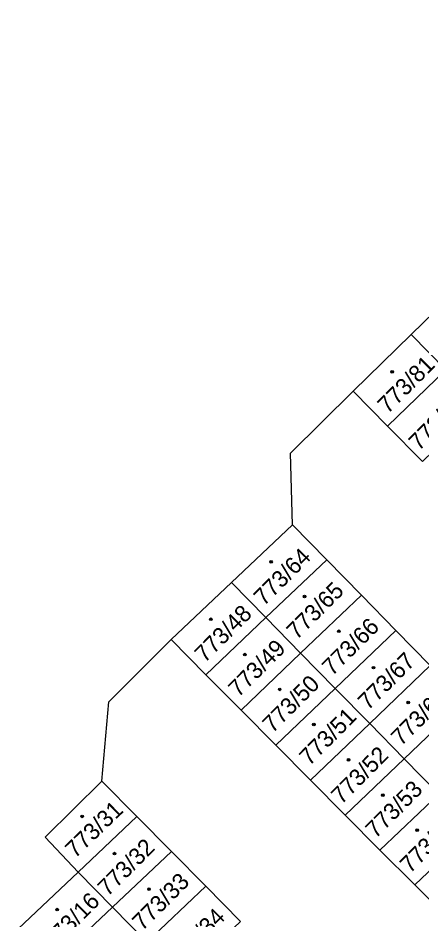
# Model space of a CAD drawing. Extents: x -598233 to -596890, y -1157848 to -1156431.
# Drawn here: x -597198.5 to -597170.9, y -1157052.2 to -1156990.7 of the extents above; entities that cross this region are included whole.
import ezdxf

# ---------------------------------------------------------------- set-up
doc = ezdxf.new("R2010")
doc.units = 0
for name, color, linetype in [('Level 1', 7, 'Continuous'), ('Level 4', 7, 'Continuous'), ('Level 5', 7, 'Continuous'), ('Level 60', 7, 'Continuous'), ('Vrstva 60', 7, 'Continuous')]:
    doc.layers.add(name, color=color, linetype=linetype)

msp = doc.modelspace()

# ---------------------------------------------------------------- linework, layer by layer
at = {"layer": 'Level 1'}
for points in [[(-597171.66, -1157012.24), (-597167.64, -1157008.32)], [(-597175.62, -1157016.11), (-597171.66, -1157012.24)], [(-597169.3, -1157014.64), (-597171.66, -1157012.24)], [(-597173.26, -1157018.49), (-597169.3, -1157014.64)], [(-597179.75, -1157025.22), (-597179.88, -1157020.33), (-597175.62, -1157016.11)], [(-597175.62, -1157016.11), (-597173.26, -1157018.49)], [(-597173.26, -1157018.49), (-597170.89, -1157020.89)], [(-597183.91, -1157029.16), (-597179.75, -1157025.22)], [(-597179.75, -1157025.22), (-597177.41, -1157027.61)], [(-597177.41, -1157027.61), (-597181.56, -1157031.55)], [(-597177.41, -1157027.61), (-597175.05, -1157030.02)], [(-597188.02, -1157033.05), (-597183.91, -1157029.16)], [(-597181.56, -1157031.55), (-597183.91, -1157029.16)], [(-597179.19, -1157033.97), (-597175.05, -1157030.02)], [(-597175.05, -1157030.02), (-597172.7, -1157032.42)], [(-597185.65, -1157035.44), (-597181.56, -1157031.55)], [(-597179.19, -1157033.97), (-597181.56, -1157031.55)], [(-597172.7, -1157032.42), (-597176.84, -1157036.37)], [(-597172.7, -1157032.42), (-597170.35, -1157034.82)], [(-597192.74, -1157042.7), (-597192.28, -1157037.28), (-597188.02, -1157033.05)], [(-597188.02, -1157033.05), (-597185.65, -1157035.44)], [(-597183.25, -1157037.85), (-597179.19, -1157033.97)], [(-597176.84, -1157036.37), (-597179.19, -1157033.97)], [(-597174.48, -1157038.77), (-597170.35, -1157034.82)], [(-597185.65, -1157035.44), (-597183.25, -1157037.85)], [(-597176.84, -1157036.37), (-597180.89, -1157040.24)], [(-597174.48, -1157038.77), (-597176.84, -1157036.37)], [(-597168, -1157037.22), (-597172.13, -1157041.17)], [(-597183.25, -1157037.85), (-597180.89, -1157040.24)], [(-597178.51, -1157042.63), (-597174.48, -1157038.77)], [(-597172.13, -1157041.17), (-597174.48, -1157038.77)], [(-597180.89, -1157040.24), (-597178.51, -1157042.63)], [(-597172.13, -1157041.17), (-597176.15, -1157045.01)], [(-597169.77, -1157043.58), (-597172.13, -1157041.17)], [(-597192.74, -1157042.7), (-597196.62, -1157046.53), (-597194.37, -1157048.9)], [(-597192.74, -1157042.7), (-597190.36, -1157045.11)], [(-597178.51, -1157042.63), (-597176.15, -1157045.01)], [(-597173.78, -1157047.4), (-597169.77, -1157043.58)], [(-597194.37, -1157048.9), (-597190.36, -1157045.11)], [(-597190.36, -1157045.11), (-597188, -1157047.49)], [(-597176.15, -1157045.01), (-597173.78, -1157047.4)], [(-597171.41, -1157049.78), (-597167.41, -1157045.98)], [(-597192.02, -1157051.29), (-597188, -1157047.49)], [(-597188, -1157047.49), (-597185.65, -1157049.87)], [(-597173.78, -1157047.4), (-597171.41, -1157049.78)], [(-597198.46, -1157052.76), (-597194.37, -1157048.9)], [(-597194.37, -1157048.9), (-597192.02, -1157051.29)], [(-597185.65, -1157049.87), (-597189.67, -1157053.68)], [(-597185.65, -1157049.87), (-597183.29, -1157052.26)], [(-597171.41, -1157049.78), (-597169.05, -1157052.16)], [(-597192.02, -1157051.29), (-597196.1, -1157055.15)], [(-597189.67, -1157053.68), (-597192.02, -1157051.29)]]:
    msp.add_lwpolyline(points, dxfattribs=at)
at = {"layer": 'Level 5'}
for centre, radius in [((-597172.95, -1157014.79), 0.09), ((-597172.95, -1157014.79), 0.0521), ((-597181.21, -1157027.74), 0.09), ((-597181.21, -1157027.74), 0.0521), ((-597178.92, -1157030.11), 0.09), ((-597178.92, -1157030.11), 0.0521), ((-597185.32, -1157031.66), 0.09), ((-597185.32, -1157031.66), 0.0521), ((-597176.59, -1157032.48), 0.09), ((-597176.59, -1157032.48), 0.0521), ((-597182.99, -1157034.07), 0.09), ((-597182.99, -1157034.07), 0.0521), ((-597174.22, -1157034.96), 0.09), ((-597174.22, -1157034.96), 0.0521), ((-597180.62, -1157036.44), 0.09), ((-597180.62, -1157036.44), 0.0521), ((-597171.85, -1157037.33), 0.09), ((-597171.85, -1157037.33), 0.0521), ((-597178.29, -1157038.84), 0.09), ((-597178.29, -1157038.84), 0.0521), ((-597175.92, -1157041.25), 0.09), ((-597175.92, -1157041.25), 0.0521), ((-597173.59, -1157043.65), 0.09), ((-597173.59, -1157043.65), 0.0521), ((-597194.09, -1157045.1), 0.09), ((-597194.09, -1157045.1), 0.0521), ((-597171.24, -1157046.04), 0.09), ((-597171.24, -1157046.04), 0.0521), ((-597191.88, -1157047.64), 0.09), ((-597191.88, -1157047.64), 0.0521), ((-597189.53, -1157050.07), 0.09), ((-597189.53, -1157050.07), 0.0521), ((-597195.79, -1157051.46), 0.09), ((-597195.79, -1157051.46), 0.0521)]:
    msp.add_circle(centre, radius, dxfattribs=at)
at = {"layer": 'Level 60'}
for points in [[(-597167.64, -1157008.32), (-597165.27, -1157010.72), (-597169.3, -1157014.64), (-597171.66, -1157012.24)], [(-597173.26, -1157018.49), (-597175.62, -1157016.11), (-597171.66, -1157012.24), (-597169.3, -1157014.64)], [(-597170.89, -1157020.89), (-597173.26, -1157018.49), (-597169.3, -1157014.64), (-597166.93, -1157017.05)], [(-597183.91, -1157029.16), (-597179.75, -1157025.22), (-597177.41, -1157027.61), (-597181.56, -1157031.55)], [(-597177.41, -1157027.61), (-597175.05, -1157030.02), (-597179.19, -1157033.97), (-597181.56, -1157031.55)], [(-597188.02, -1157033.05), (-597183.91, -1157029.16), (-597181.56, -1157031.55), (-597185.65, -1157035.44)], [(-597175.05, -1157030.02), (-597172.7, -1157032.42), (-597176.84, -1157036.37), (-597179.19, -1157033.97)], [(-597183.25, -1157037.85), (-597185.65, -1157035.44), (-597181.56, -1157031.55), (-597179.19, -1157033.97)], [(-597172.7, -1157032.42), (-597170.35, -1157034.82), (-597174.48, -1157038.77), (-597176.84, -1157036.37)], [(-597180.89, -1157040.24), (-597183.25, -1157037.85), (-597179.19, -1157033.97), (-597176.84, -1157036.37)], [(-597170.35, -1157034.82), (-597168, -1157037.22), (-597172.13, -1157041.17), (-597174.48, -1157038.77)], [(-597178.51, -1157042.63), (-597180.89, -1157040.24), (-597176.84, -1157036.37), (-597174.48, -1157038.77)], [(-597168, -1157037.22), (-597165.63, -1157039.64), (-597169.77, -1157043.58), (-597172.13, -1157041.17)], [(-597176.15, -1157045.01), (-597178.51, -1157042.63), (-597174.48, -1157038.77), (-597172.13, -1157041.17)], [(-597173.78, -1157047.4), (-597176.15, -1157045.01), (-597172.13, -1157041.17), (-597169.77, -1157043.58)], [(-597192.74, -1157042.7), (-597190.36, -1157045.11), (-597194.37, -1157048.9), (-597196.62, -1157046.53)], [(-597171.41, -1157049.78), (-597173.78, -1157047.4), (-597169.77, -1157043.58), (-597167.41, -1157045.98)], [(-597190.36, -1157045.11), (-597188, -1157047.49), (-597192.02, -1157051.29), (-597194.37, -1157048.9)], [(-597169.05, -1157052.16), (-597171.41, -1157049.78), (-597167.41, -1157045.98), (-597165.07, -1157048.37)], [(-597188, -1157047.49), (-597185.65, -1157049.87), (-597189.67, -1157053.68), (-597192.02, -1157051.29)], [(-597196.1, -1157055.15), (-597198.46, -1157052.76), (-597194.37, -1157048.9), (-597192.02, -1157051.29)], [(-597185.65, -1157049.87), (-597183.29, -1157052.26), (-597187.31, -1157056.08), (-597189.67, -1157053.68)], [(-597193.73, -1157057.54), (-597196.1, -1157055.15), (-597192.02, -1157051.29), (-597189.67, -1157053.68)]]:
    msp.add_lwpolyline(points, close=True, dxfattribs=at)
for points in [[(-597170.35, -1157034.82), (-597172.7, -1157032.42), (-597175.05, -1157030.02), (-597177.41, -1157027.61), (-597179.75, -1157025.22), (-597179.88, -1157020.33), (-597175.62, -1157016.11), (-597173.26, -1157018.49), (-597170.89, -1157020.89)], [(-597183.29, -1157052.26), (-597185.65, -1157049.87), (-597188, -1157047.49), (-597190.36, -1157045.11), (-597192.74, -1157042.7), (-597192.28, -1157037.28), (-597188.02, -1157033.05), (-597185.65, -1157035.44), (-597183.25, -1157037.85), (-597180.89, -1157040.24), (-597178.51, -1157042.63), (-597176.15, -1157045.01), (-597173.78, -1157047.4), (-597171.41, -1157049.78), (-597169.05, -1157052.16), (-597166.68, -1157054.55)]]:
    msp.add_lwpolyline(points, dxfattribs=at)
at = {"layer": 'Vrstva 60'}
msp.add_lwpolyline([(-597198.46, -1157052.76), (-597194.37, -1157048.9), (-597196.62, -1157046.53), (-597192.74, -1157042.7), (-597192.28, -1157037.28), (-597188.02, -1157033.05), (-597183.91, -1157029.16), (-597179.75, -1157025.22), (-597179.88, -1157020.33), (-597175.62, -1157016.11), (-597171.66, -1157012.24), (-597167.64, -1157008.32), (-597164.77, -1157005.49), (-597158.52, -1157003.85), (-597154.66, -1157000.07), (-597152.29, -1157002.44), (-597148.22, -1156998.46), (-597145.37, -1156995.62), (-597138.7, -1156993.67), (-597134.82, -1156989.91), (-597132.49, -1156992.27), (-597128.64, -1156988.49)], dxfattribs=at)

# ---------------------------------------------------------------- texts
at = {"layer": 'Level 4'}
for s, rotation, p in [('773/81', 45.0567, (-597173.252, -1157017.695)), ('773/82', 45.1809, (-597171.124, -1157020.225)), ('773/64', 45.0567, (-597181.696, -1157030.799)), ('773/65', 45.0567, (-597179.455, -1157033.109)), ('773/48', 45.0567, (-597185.724, -1157034.677)), ('773/66', 45.0567, (-597177.046, -1157035.569)), ('773/49', 45.0567, (-597183.426, -1157037.039)), ('773/67', 45.0567, (-597174.589, -1157037.922)), ('773/50', 45.0567, (-597181.106, -1157039.47)), ('773/68', 45.0567, (-597172.334, -1157040.357)), ('773/51', 45.0567, (-597178.591, -1157041.704)), ('773/52', 45.0567, (-597176.416, -1157044.329)), ('773/53', 45.0567, (-597174.081, -1157046.655)), ('773/31', 43.92891, (-597194.569, -1157047.999)), ('773/54', 45.0567, (-597171.725, -1157049.039)), ('773/32', 45.0567, (-597192.342, -1157050.616)), ('773/33', 45.0567, (-597189.988, -1157052.952)), ('773/16', 45.0567, (-597196.101, -1157054.284)), ('773/34', 45.0567, (-597187.542, -1157055.365))]:
    msp.add_text(s, height=1.14, rotation=rotation, dxfattribs=at).set_placement(p)

doc.saveas('drawing.dxf')
